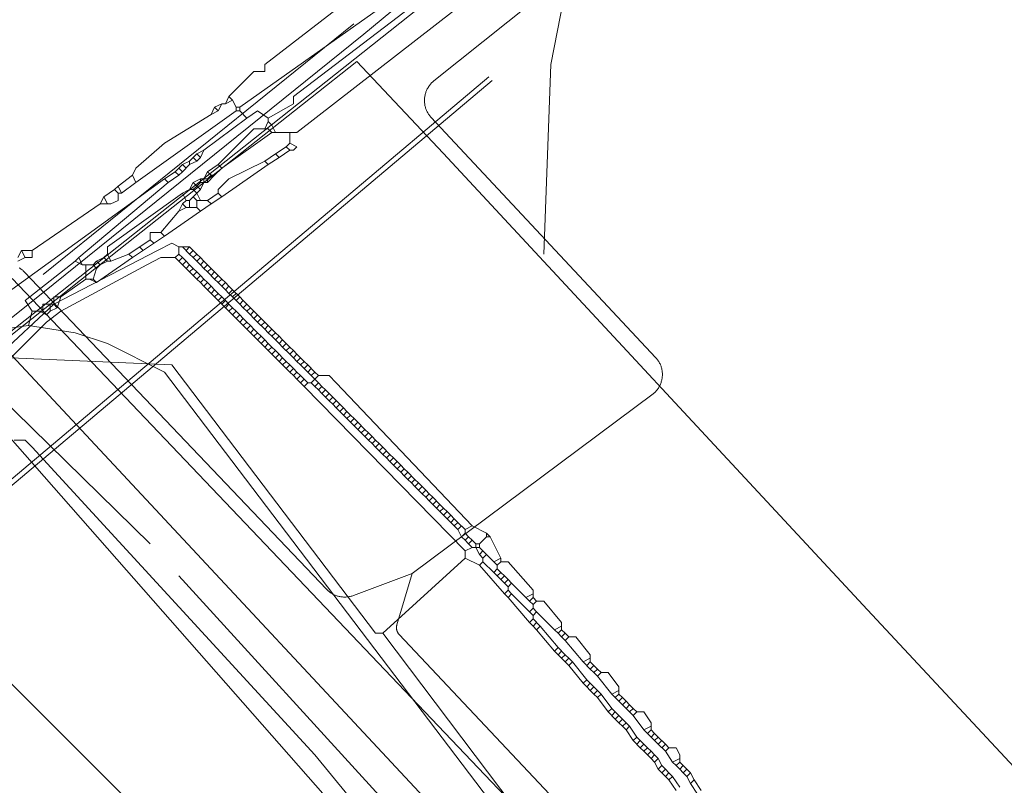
# Model space of a CAD drawing. Header units: metres. Extents: x 92810 to 93633, y 464687 to 465459.
# Tile 289 of 325: x 93463 to 93483, y 465254 to 465269. Entities that reach past the tile are written whole.
import ezdxf
from ezdxf.lldxf.tags import DXFTag

# ---------------------------------------------------------------- set-up
doc = ezdxf.new("R2010")
doc.units = ezdxf.units.M
for name, color, linetype, lineweight, transparency in [('B-OI-KL-DATA_KPN-G', 90, 'SI_B_DATA_KPN', 18, 0.4), ('B-OI-KL-ET_LS_LIANDER-G', 190, 'SI_B_ET_LS_LIANDER', 18, 0.4), ('B-OI-KL-GAS_LD_LIANDER-G', 30, 'SI_B_GAS_LD_LIANDER', 18, 0.4), ('B-WE-KL-DATA-G', 90, 'KL-DATA-N', 18, 0.4), ('B-WE-KL-ET_LS-G', 190, 'KL-LS-N', 18, 0.4), ('B-WE-KL-WATER-G', 170, 'KL-WATER-N', 18, 0.4), ('V-WE-KL-WARMTENET-G', 80, 'KL-WARMTENET-V', 18, 0.3)]:
    doc.layers.add(name, color=color, linetype=linetype, lineweight=lineweight, transparency=transparency)
doc.styles.get("Standard").update_dxf_attribs({"font": 'isocp.shx'})
tags = doc.linetypes.add('KL-DATA-N', pattern='A,4,-1,[101,NLCS.SHX,S=0.5,R=0,X=0,Y=0],-1,4,-1,["D",Standard,S=1,R=0,X=-0.25,Y=-0.5],-1.5', length=12.5).pattern_tags.tags
tags[18] = DXFTag(74, 10)
tags = doc.linetypes.add('KL-LS-N', pattern='A,4,-1,[103,NLCS.SHX,S=0.75,R=0,X=0,Y=0],-1,4,-1,["L",Standard,S=1,R=0,X=0,Y=-0.5],-2', length=13).pattern_tags.tags
tags[18] = DXFTag(74, 10)
tags = doc.linetypes.add('KL-WARMTENET-V', pattern='A,3.5,[24,NLCS.SHX,S=0.5,R=0,X=0,Y=0],3.5,-1.5,["WN",Standard,S=1,R=0,X=-0.3,Y=-0.5],-3', length=11.5).pattern_tags.tags
tags[14] = DXFTag(74, 10)
doc.linetypes.add('KL-WATER-N', pattern='A,7,-0.5,[168,NLCS.SHX,S=0.75,R=0,X=0.75,Y=0],-2', length=9.5)
doc.linetypes.add('SI_B_DATA_KPN', pattern='A,5,-2,["KPN",Standard,S=1.5,R=0,X=-0.51,Y=-0.75],-8', length=15)
doc.linetypes.add('SI_B_ET_LS_LIANDER', pattern='A,5,-2,["LI-LS",Standard,S=1.5,R=0,X=-0.51,Y=-0.75],-10', length=17)
doc.linetypes.add('SI_B_GAS_LD_LIANDER', pattern='A,5,-2,["LI-G-LD",Standard,S=1.5,R=0,X=-0.51,Y=-0.75],-11', length=18)

msp = doc.modelspace()

# ---------------------------------------------------------------- linework, layer by layer
at = {"layer": 'B-OI-KL-DATA_KPN-G'}
for p, q in [((93466.321, 465266.393), (93466.179, 465266.25)), ((93465.536, 465264.893), (93465.107, 465264.607)), ((93465.821, 465264.964), (93465.179, 465264.536))]:
    msp.add_line(p, q, dxfattribs=at)
at = {"layer": 'B-OI-KL-DATA_KPN-G', "flags": 128}
for points in [[(93486.964, 465281.536), (93486.964, 465281.393), (93468.464, 465267.036)], [(93476.536, 465273.964), (93468.393, 465267.75), (93468.393, 465267.607), (93467.893, 465267.321)], [(93474.393, 465273.607), (93474.393, 465273.464), (93467.821, 465268.393), (93467.821, 465268.25), (93467.607, 465268.25), (93467.107, 465267.75)], [(93475.321, 465273.679), (93475.321, 465273.536), (93475.179, 465273.393), (93471.25, 465270.321), (93467.321, 465267.536)], [(93467.107, 465267.75), (93467.036, 465267.607)], [(93467.179, 465267.679), (93467.036, 465267.607)], [(93467.107, 465267.75), (93467.179, 465267.679)], [(93467.179, 465267.679), (93467.25, 465267.536)], [(93467.25, 465267.464), (93465.25, 465266.036)], [(93466.821, 465267.536), (93466.75, 465267.393)], [(93466.893, 465267.464), (93466.75, 465267.393)], [(93466.964, 465267.607), (93466.821, 465267.536)], [(93466.821, 465267.536), (93466.893, 465267.464)], [(93466.964, 465267.607), (93466.893, 465267.464)], [(93466.964, 465267.607), (93467.036, 465267.607)], [(93467.25, 465267.536), (93467.321, 465267.536)], [(93467.25, 465267.536), (93467.25, 465267.464)], [(93467.25, 465267.464), (93467.321, 465267.464)], [(93467.321, 465267.536), (93467.321, 465267.464)], [(93467.321, 465267.464), (93467.464, 465267.321)], [(93467.893, 465267.321), (93467.679, 465267.464), (93467.464, 465267.321)], [(93466.75, 465267.393), (93465.821, 465266.821), (93465.25, 465266.321), (93465.179, 465266.179)], [(93467.464, 465267.321), (93466.607, 465266.679)], [(93467.893, 465267.25), (93467.821, 465267.107)], [(93467.893, 465267.321), (93467.893, 465267.25)], [(93467.893, 465267.25), (93467.964, 465267.179)], [(93467.893, 465267.107), (93467.607, 465267.107), (93466.893, 465266.393)], [(93467.893, 465267.107), (93467.964, 465267.036)], [(93467.964, 465267.179), (93468.036, 465267.036)], [(93467.964, 465267.036), (93466.964, 465266.321)], [(93467.964, 465267.036), (93468.464, 465267.036)], [(93468.321, 465267.036), (93468.321, 465266.821)], [(93466.607, 465266.679), (93466.464, 465266.607)], [(93466.607, 465266.679), (93466.536, 465266.536)], [(93468.25, 465266.75), (93468.036, 465266.607)], [(93468.321, 465266.679), (93468.107, 465266.536)], [(93468.321, 465266.821), (93468.25, 465266.75)], [(93468.25, 465266.75), (93468.321, 465266.679)], [(93468.321, 465266.821), (93468.464, 465266.75), (93468.393, 465266.679), (93468.321, 465266.679)], [(93466.321, 465266.464), (93466.179, 465266.393)], [(93466.393, 465266.536), (93466.321, 465266.464)], [(93466.321, 465266.464), (93466.321, 465266.393)], [(93466.464, 465266.464), (93466.321, 465266.393)], [(93466.464, 465266.607), (93466.393, 465266.536)], [(93466.393, 465266.536), (93466.464, 465266.464)], [(93466.464, 465266.607), (93466.536, 465266.536)], [(93466.536, 465266.536), (93466.464, 465266.464)], [(93467.821, 465266.464), (93467.107, 465266.107), (93466.893, 465265.893), (93466.893, 465265.821)], [(93468.036, 465266.607), (93467.821, 465266.464)], [(93467.821, 465266.464), (93467.893, 465266.393)], [(93468.107, 465266.536), (93467.893, 465266.393)], [(93468.036, 465266.607), (93468.107, 465266.536)], [(93466.107, 465266.321), (93466.036, 465266.25)], [(93466.179, 465266.393), (93466.107, 465266.321)], [(93466.107, 465266.321), (93466.179, 465266.25)], [(93466.179, 465266.393), (93466.25, 465266.321)], [(93466.893, 465266.393), (93466.679, 465266.25)], [(93466.964, 465266.321), (93466.821, 465266.179)], [(93466.893, 465266.393), (93466.964, 465266.321)], [(93467.893, 465266.393), (93466.964, 465265.75)], [(93465.821, 465266.107), (93461.964, 465263.321), (93461.893, 465263.536)], [(93465.179, 465266.179), (93464.893, 465265.964)], [(93465.179, 465266.179), (93465.25, 465266.036)], [(93466.036, 465266.25), (93465.821, 465266.107)], [(93465.821, 465266.107), (93465.893, 465266.036)], [(93466.107, 465266.179), (93465.893, 465266.036)], [(93466.036, 465266.25), (93466.107, 465266.179)], [(93466.179, 465266.25), (93466.107, 465266.179)], [(93466.536, 465266.107), (93466.393, 465266.036)], [(93466.536, 465266.107), (93466.679, 465266.107)], [(93466.536, 465266.107), (93466.536, 465266.036)], [(93466.679, 465266.25), (93466.607, 465266.107)], [(93466.607, 465266.107), (93466.607, 465266.036)], [(93466.679, 465266.25), (93466.75, 465266.179)], [(93466.75, 465266.179), (93466.679, 465266.107)], [(93466.821, 465266.179), (93466.679, 465266.036)], [(93466.679, 465266.107), (93466.679, 465266.036)], [(93466.75, 465266.179), (93466.821, 465266.179)], [(93465.893, 465266.036), (93464.107, 465264.536)], [(93464.821, 465265.893), (93464.607, 465265.75)], [(93464.893, 465265.964), (93464.821, 465265.893)], [(93464.821, 465265.893), (93464.893, 465265.821)], [(93464.893, 465265.964), (93464.964, 465265.821)], [(93465.25, 465266.036), (93464.964, 465265.821)], [(93466.321, 465265.893), (93466.179, 465265.821)], [(93466.393, 465266.036), (93466.321, 465265.893)], [(93466.321, 465265.893), (93466.393, 465265.893)], [(93466.393, 465266.036), (93466.464, 465265.964)], [(93466.464, 465265.964), (93466.393, 465265.893)], [(93466.393, 465265.893), (93466.464, 465265.821)], [(93466.536, 465266.036), (93466.464, 465265.964)], [(93466.464, 465265.964), (93466.536, 465265.893)], [(93466.536, 465265.893), (93466.464, 465265.821)], [(93466.536, 465266.036), (93466.679, 465266.036)], [(93466.607, 465266.036), (93466.536, 465265.893)], [(93464.607, 465265.75), (93464.536, 465265.607)], [(93464.607, 465265.75), (93464.679, 465265.607)], [(93466.179, 465265.821), (93464.679, 465264.75), (93464.679, 465264.607)], [(93464.893, 465265.821), (93464.893, 465265.679), (93464.75, 465265.607)], [(93464.893, 465265.821), (93464.964, 465265.821)], [(93466.179, 465265.821), (93466.25, 465265.679)], [(93466.25, 465265.679), (93466.179, 465265.607)], [(93466.25, 465265.679), (93466.321, 465265.679)], [(93466.393, 465265.75), (93466.321, 465265.679)], [(93466.321, 465265.679), (93466.321, 465265.536)], [(93466.464, 465265.821), (93466.393, 465265.75)], [(93466.393, 465265.75), (93466.464, 465265.679)], [(93466.464, 465265.821), (93466.536, 465265.679)], [(93466.464, 465265.679), (93466.679, 465265.679)], [(93466.464, 465265.679), (93466.464, 465265.536)], [(93466.893, 465265.821), (93466.679, 465265.679)], [(93466.679, 465265.679), (93466.75, 465265.607)], [(93466.964, 465265.75), (93466.75, 465265.607)], [(93466.893, 465265.821), (93466.964, 465265.75)], [(93464.536, 465265.607), (93463.179, 465264.679)], [(93464.536, 465265.607), (93464.75, 465265.607)], [(93466.179, 465265.607), (93466.107, 465265.464)], [(93466.25, 465265.536), (93466.107, 465265.464)], [(93466.179, 465265.607), (93466.25, 465265.536)], [(93466.25, 465265.536), (93466.464, 465265.536)], [(93466.464, 465265.536), (93466.536, 465265.464)], [(93466.75, 465265.607), (93466.536, 465265.464)], [(93466.107, 465265.464), (93465.75, 465265.036)], [(93466.536, 465265.464), (93465.821, 465264.964)], [(93465.75, 465265.036), (93465.536, 465265.036), (93465.536, 465264.893)], [(93465.536, 465264.893), (93465.607, 465264.821)], [(93465.75, 465265.036), (93465.821, 465264.964)], [(93465.321, 465264.75), (93465.393, 465264.679)], [(93462.964, 465264.679), (93462.893, 465264.536)], [(93463.036, 465264.536), (93462.893, 465264.464)], [(93462.964, 465264.679), (93463.179, 465264.679)], [(93462.964, 465264.679), (93463.036, 465264.536)], [(93463.179, 465264.679), (93463.179, 465264.536), (93463.036, 465264.536)], [(93464.107, 465264.536), (93464.036, 465264.464)], [(93464.107, 465264.536), (93464.179, 465264.393)], [(93464.607, 465264.536), (93464.464, 465264.464)], [(93465.179, 465264.536), (93464.464, 465264.036)], [(93464.679, 465264.607), (93464.607, 465264.536)], [(93464.607, 465264.536), (93464.679, 465264.464)], [(93464.679, 465264.607), (93464.75, 465264.464)], [(93465.107, 465264.607), (93464.75, 465264.464)], [(93465.107, 465264.607), (93465.179, 465264.536)], [(93464.036, 465264.464), (93463.036, 465263.679), (93463.179, 465263.464)], [(93464.036, 465264.464), (93464.179, 465264.393)], [(93464.179, 465264.393), (93464.393, 465264.393)], [(93464.25, 465264.393), (93464.25, 465264.107)], [(93464.464, 465264.464), (93464.393, 465264.393)], [(93464.393, 465264.393), (93464.464, 465264.321)], [(93464.464, 465264.321), (93464.393, 465264.107)], [(93464.464, 465264.464), (93464.536, 465264.393)], [(93464.536, 465264.393), (93464.464, 465264.321)], [(93464.679, 465264.464), (93464.536, 465264.393)], [(93464.679, 465264.464), (93464.75, 465264.464)], [(93464.25, 465264.107), (93463.75, 465263.75)], [(93464.25, 465264.107), (93464.393, 465264.107)], [(93464.321, 465264.107), (93464.464, 465264.036)], [(93464.393, 465264.107), (93464.464, 465264.036)], [(93463.75, 465263.75), (93463.607, 465263.75), (93463.607, 465263.607)], [(93463.75, 465263.75), (93463.679, 465263.536)], [(93463.607, 465263.607), (93463.393, 465263.607), (93463.393, 465263.464)], [(93463.536, 465263.607), (93463.536, 465263.464)], [(93463.679, 465263.536), (93463.536, 465263.464)], [(93463.607, 465263.607), (93463.679, 465263.536)], [(93463.179, 465263.464), (93463.107, 465263.179)], [(93463.179, 465263.464), (93463.393, 465263.464)], [(93463.321, 465263.464), (93463.464, 465263.393)], [(93463.393, 465263.464), (93463.464, 465263.393)], [(93463.536, 465263.464), (93463.464, 465263.393)], [(93463.107, 465263.179), (93462.607, 465263.107)], [(93463.107, 465263.179), (93464.036, 465263.036), (93464.679, 465262.821), (93465.821, 465262.25), (93475.964, 465248.893), (93486.893, 465237.75), (93489.536, 465235.464)]]:
    msp.add_lwpolyline(points, dxfattribs=at)
at = {"layer": 'B-OI-KL-ET_LS_LIANDER-G'}
for p, q in [((93473.893, 465270.25), (93473.536, 465268.393)), ((93473.536, 465268.393), (93473.393, 465264.607)), ((93465.964, 465264.821), (93465.679, 465264.679)), ((93466.107, 465264.75), (93465.964, 465264.821)), ((93466.107, 465264.75), (93466.321, 465264.75)), ((93466.107, 465264.75), (93466.107, 465264.607)), ((93466.179, 465264.75), (93466.321, 465264.607)), ((93466.321, 465264.75), (93466.25, 465264.679)), ((93466.321, 465264.75), (93466.393, 465264.679)), ((93465.679, 465264.679), (93463.607, 465263.607)), ((93465.75, 465264.536), (93465.464, 465264.393)), ((93466.036, 465264.536), (93465.75, 465264.536)), ((93466.107, 465264.607), (93466.036, 465264.536)), ((93466.036, 465264.536), (93466.107, 465264.464)), ((93466.107, 465264.607), (93466.179, 465264.536)), ((93466.179, 465264.536), (93466.107, 465264.464)), ((93466.179, 465264.536), (93466.25, 465264.464)), ((93466.393, 465264.679), (93466.321, 465264.607)), ((93466.321, 465264.607), (93466.393, 465264.536)), ((93466.393, 465264.679), (93466.464, 465264.607)), ((93466.464, 465264.607), (93466.393, 465264.536)), ((93466.393, 465264.536), (93466.464, 465264.464)), ((93466.464, 465264.607), (93466.536, 465264.536)), ((93466.536, 465264.536), (93466.464, 465264.464)), ((93466.536, 465264.536), (93466.607, 465264.464)), ((93465.464, 465264.393), (93463.75, 465263.464)), ((93466.107, 465264.464), (93466.179, 465264.393)), ((93466.25, 465264.464), (93466.179, 465264.393)), ((93466.179, 465264.393), (93466.321, 465264.25)), ((93466.25, 465264.464), (93466.321, 465264.393)), ((93466.321, 465264.393), (93466.25, 465264.321)), ((93466.321, 465264.393), (93466.393, 465264.321)), ((93466.393, 465264.321), (93466.321, 465264.25)), ((93466.393, 465264.321), (93466.464, 465264.25)), ((93466.464, 465264.464), (93466.536, 465264.393)), ((93466.607, 465264.464), (93466.536, 465264.393)), ((93466.536, 465264.393), (93466.607, 465264.321)), ((93466.607, 465264.464), (93466.679, 465264.393)), ((93466.679, 465264.393), (93466.607, 465264.321)), ((93466.607, 465264.321), (93466.679, 465264.25)), ((93466.679, 465264.393), (93466.821, 465264.25)), ((93466.75, 465264.321), (93466.679, 465264.25)), ((93466.321, 465264.25), (93466.393, 465264.179)), ((93466.464, 465264.25), (93466.393, 465264.179)), ((93466.393, 465264.179), (93466.464, 465264.107)), ((93466.464, 465264.25), (93466.536, 465264.179)), ((93466.536, 465264.179), (93466.464, 465264.107)), ((93466.464, 465264.107), (93466.536, 465264.036)), ((93466.536, 465264.179), (93466.607, 465264.107)), ((93466.607, 465264.107), (93466.536, 465264.036)), ((93466.607, 465264.107), (93466.679, 465264.036)), ((93466.679, 465264.25), (93466.821, 465264.107)), ((93466.821, 465264.25), (93466.75, 465264.179)), ((93466.821, 465264.25), (93466.893, 465264.179)), ((93466.893, 465264.179), (93466.821, 465264.107)), ((93466.821, 465264.107), (93466.893, 465264.036)), ((93466.893, 465264.179), (93466.964, 465264.107)), ((93466.964, 465264.107), (93466.893, 465264.036)), ((93466.964, 465264.107), (93467.036, 465264.036)), ((93466.536, 465264.036), (93466.607, 465263.964)), ((93466.679, 465264.036), (93466.607, 465263.964)), ((93466.607, 465263.964), (93466.679, 465263.893)), ((93466.679, 465264.036), (93466.75, 465263.964)), ((93466.75, 465263.964), (93466.679, 465263.893)), ((93466.75, 465263.964), (93466.821, 465263.893)), ((93466.893, 465264.036), (93466.964, 465263.964)), ((93467.036, 465264.036), (93466.964, 465263.964)), ((93466.964, 465263.964), (93467.036, 465263.893)), ((93467.036, 465264.036), (93467.107, 465263.964)), ((93467.107, 465263.964), (93467.036, 465263.893)), ((93467.107, 465263.964), (93467.179, 465263.893)), ((93466.679, 465263.893), (93466.821, 465263.75)), ((93466.821, 465263.893), (93466.75, 465263.821)), ((93466.821, 465263.893), (93466.893, 465263.821)), ((93466.893, 465263.821), (93466.821, 465263.75)), ((93466.821, 465263.75), (93466.893, 465263.679)), ((93466.893, 465263.821), (93466.964, 465263.75)), ((93466.964, 465263.75), (93466.893, 465263.679)), ((93466.964, 465263.75), (93467.036, 465263.679)), ((93467.036, 465263.893), (93467.107, 465263.821)), ((93467.179, 465263.893), (93467.107, 465263.821)), ((93467.107, 465263.821), (93467.179, 465263.75)), ((93467.179, 465263.893), (93467.321, 465263.75)), ((93467.25, 465263.821), (93467.179, 465263.75)), ((93467.179, 465263.75), (93467.321, 465263.607)), ((93467.321, 465263.75), (93467.25, 465263.679)), ((93467.321, 465263.75), (93467.393, 465263.679)), ((93463.607, 465263.607), (93462.464, 465262.536)), ((93466.893, 465263.679), (93466.964, 465263.607)), ((93467.036, 465263.679), (93466.964, 465263.607)), ((93466.964, 465263.607), (93467.036, 465263.536)), ((93467.036, 465263.679), (93467.107, 465263.607)), ((93467.107, 465263.607), (93467.036, 465263.536)), ((93467.036, 465263.536), (93467.107, 465263.464)), ((93467.107, 465263.607), (93467.179, 465263.536)), ((93467.179, 465263.536), (93467.107, 465263.464)), ((93467.179, 465263.536), (93467.25, 465263.464)), ((93467.393, 465263.679), (93467.321, 465263.607)), ((93467.321, 465263.607), (93467.393, 465263.536)), ((93467.393, 465263.679), (93467.464, 465263.607)), ((93467.464, 465263.607), (93467.393, 465263.536)), ((93467.393, 465263.536), (93467.464, 465263.464)), ((93467.464, 465263.607), (93467.536, 465263.536)), ((93467.536, 465263.536), (93467.464, 465263.464)), ((93467.536, 465263.536), (93467.607, 465263.464)), ((93463.75, 465263.464), (93463.464, 465263.25)), ((93467.107, 465263.464), (93467.179, 465263.393)), ((93467.25, 465263.464), (93467.179, 465263.393)), ((93467.179, 465263.393), (93467.321, 465263.25)), ((93467.25, 465263.464), (93467.321, 465263.393)), ((93467.321, 465263.393), (93467.25, 465263.321)), ((93467.321, 465263.393), (93467.393, 465263.321)), ((93467.393, 465263.321), (93467.321, 465263.25)), ((93467.393, 465263.321), (93467.464, 465263.25)), ((93467.464, 465263.464), (93467.536, 465263.393)), ((93467.607, 465263.464), (93467.536, 465263.393)), ((93467.536, 465263.393), (93467.607, 465263.321)), ((93467.607, 465263.464), (93467.679, 465263.393)), ((93467.679, 465263.393), (93467.607, 465263.321)), ((93467.607, 465263.321), (93467.679, 465263.25)), ((93467.679, 465263.393), (93467.821, 465263.25)), ((93467.75, 465263.321), (93467.679, 465263.25)), ((93463.464, 465263.25), (93462.75, 465262.536)), ((93467.321, 465263.25), (93467.393, 465263.179)), ((93467.464, 465263.25), (93467.393, 465263.179)), ((93467.393, 465263.179), (93467.464, 465263.107)), ((93467.464, 465263.25), (93467.536, 465263.179)), ((93467.536, 465263.179), (93467.464, 465263.107)), ((93467.536, 465263.179), (93467.607, 465263.107)), ((93467.679, 465263.25), (93467.821, 465263.107)), ((93467.821, 465263.25), (93467.75, 465263.179)), ((93467.821, 465263.25), (93467.893, 465263.179)), ((93467.893, 465263.179), (93467.821, 465263.107)), ((93467.893, 465263.179), (93467.964, 465263.107)), ((93467.464, 465263.107), (93467.536, 465263.036)), ((93467.607, 465263.107), (93467.536, 465263.036)), ((93467.536, 465263.036), (93467.607, 465262.964)), ((93467.607, 465263.107), (93467.679, 465263.036)), ((93467.679, 465263.036), (93467.607, 465262.964)), ((93467.607, 465262.964), (93467.679, 465262.893)), ((93467.679, 465263.036), (93467.75, 465262.964)), ((93467.75, 465262.964), (93467.679, 465262.893)), ((93467.75, 465262.964), (93467.821, 465262.893)), ((93467.821, 465263.107), (93467.893, 465263.036)), ((93467.964, 465263.107), (93467.893, 465263.036)), ((93467.893, 465263.036), (93467.964, 465262.964)), ((93467.964, 465263.107), (93468.036, 465263.036)), ((93468.036, 465263.036), (93467.964, 465262.964)), ((93467.964, 465262.964), (93468.036, 465262.893)), ((93468.036, 465263.036), (93468.107, 465262.964)), ((93468.107, 465262.964), (93468.036, 465262.893)), ((93468.107, 465262.964), (93468.179, 465262.893)), ((93467.679, 465262.893), (93467.821, 465262.75)), ((93467.821, 465262.893), (93467.75, 465262.821)), ((93467.821, 465262.893), (93467.893, 465262.821)), ((93467.893, 465262.821), (93467.821, 465262.75)), ((93467.821, 465262.75), (93467.893, 465262.679)), ((93467.893, 465262.821), (93467.964, 465262.75)), ((93467.964, 465262.75), (93467.893, 465262.679)), ((93467.964, 465262.75), (93468.036, 465262.679)), ((93468.036, 465262.893), (93468.107, 465262.821)), ((93468.179, 465262.893), (93468.107, 465262.821)), ((93468.107, 465262.821), (93468.179, 465262.75)), ((93468.179, 465262.893), (93468.321, 465262.75)), ((93468.25, 465262.821), (93468.179, 465262.75)), ((93468.179, 465262.75), (93468.321, 465262.607)), ((93468.321, 465262.75), (93468.25, 465262.679)), ((93468.321, 465262.75), (93468.393, 465262.679)), ((93462.75, 465262.536), (93465.964, 465262.393)), ((93467.893, 465262.679), (93467.964, 465262.607)), ((93468.036, 465262.679), (93467.964, 465262.607)), ((93467.964, 465262.607), (93468.036, 465262.536)), ((93468.036, 465262.679), (93468.107, 465262.607)), ((93468.107, 465262.607), (93468.036, 465262.536)), ((93468.036, 465262.536), (93468.107, 465262.464)), ((93468.107, 465262.607), (93468.179, 465262.536)), ((93468.179, 465262.536), (93468.107, 465262.464)), ((93468.179, 465262.536), (93468.25, 465262.464)), ((93468.393, 465262.679), (93468.321, 465262.607)), ((93468.321, 465262.607), (93468.393, 465262.536)), ((93468.393, 465262.679), (93468.464, 465262.607)), ((93468.464, 465262.607), (93468.393, 465262.536)), ((93468.393, 465262.536), (93468.464, 465262.464)), ((93468.464, 465262.607), (93468.536, 465262.536)), ((93468.536, 465262.536), (93468.464, 465262.464)), ((93468.536, 465262.536), (93468.607, 465262.464)), ((93465.964, 465262.393), (93470.036, 465257.036)), ((93468.107, 465262.464), (93468.179, 465262.393)), ((93468.25, 465262.464), (93468.179, 465262.393)), ((93468.179, 465262.393), (93468.321, 465262.25)), ((93468.25, 465262.464), (93468.321, 465262.393)), ((93468.321, 465262.393), (93468.25, 465262.321)), ((93468.321, 465262.393), (93468.393, 465262.321)), ((93468.464, 465262.464), (93468.536, 465262.393)), ((93468.607, 465262.464), (93468.536, 465262.393)), ((93468.536, 465262.393), (93468.607, 465262.321)), ((93468.607, 465262.464), (93468.679, 465262.393)), ((93468.679, 465262.393), (93468.607, 465262.321)), ((93468.679, 465262.393), (93468.821, 465262.25)), ((93468.393, 465262.321), (93468.321, 465262.25)), ((93468.321, 465262.25), (93468.393, 465262.179)), ((93468.393, 465262.321), (93468.464, 465262.25)), ((93468.464, 465262.25), (93468.393, 465262.179)), ((93468.393, 465262.179), (93468.464, 465262.107)), ((93468.464, 465262.25), (93468.536, 465262.179)), ((93468.536, 465262.179), (93468.464, 465262.107)), ((93468.536, 465262.179), (93468.607, 465262.107)), ((93468.607, 465262.321), (93468.679, 465262.25)), ((93468.75, 465262.321), (93468.679, 465262.25)), ((93468.679, 465262.25), (93468.821, 465262.107)), ((93468.821, 465262.25), (93468.75, 465262.179)), ((93468.821, 465262.25), (93468.893, 465262.179)), ((93468.893, 465262.179), (93468.821, 465262.107)), ((93468.893, 465262.179), (93469.107, 465262.179)), ((93469.107, 465262.179), (93469.25, 465262.036)), ((93462.179, 465262.107), (93465.536, 465258.821)), ((93468.464, 465262.107), (93468.536, 465262.036)), ((93468.607, 465262.107), (93468.536, 465262.036)), ((93468.536, 465262.036), (93468.607, 465261.964)), ((93468.607, 465262.107), (93468.679, 465262.036)), ((93468.679, 465262.036), (93468.607, 465261.964)), ((93468.607, 465261.964), (93471.821, 465258.679)), ((93468.679, 465262.036), (93468.75, 465262.036)), ((93468.821, 465262.107), (93468.75, 465262.036)), ((93468.75, 465262.036), (93468.821, 465261.964)), ((93468.821, 465262.107), (93468.893, 465262.036)), ((93468.893, 465262.036), (93468.821, 465261.964)), ((93468.821, 465261.964), (93468.893, 465261.893)), ((93468.893, 465262.036), (93468.964, 465261.964)), ((93468.964, 465261.964), (93468.893, 465261.893)), ((93468.964, 465261.964), (93469.036, 465261.893)), ((93469.25, 465262.036), (93471.964, 465259.179)), ((93461.893, 465261.893), (93473.393, 465248.821)), ((93468.893, 465261.893), (93468.964, 465261.821)), ((93469.036, 465261.893), (93468.964, 465261.821)), ((93468.964, 465261.821), (93469.036, 465261.75)), ((93469.036, 465261.893), (93469.107, 465261.821)), ((93469.107, 465261.821), (93469.036, 465261.75)), ((93469.036, 465261.75), (93469.107, 465261.679)), ((93469.107, 465261.821), (93469.179, 465261.75)), ((93469.179, 465261.75), (93469.107, 465261.679)), ((93469.179, 465261.75), (93469.321, 465261.607)), ((93469.107, 465261.679), (93469.179, 465261.607)), ((93469.25, 465261.679), (93469.179, 465261.607)), ((93469.179, 465261.607), (93469.25, 465261.536)), ((93469.321, 465261.607), (93469.25, 465261.536)), ((93469.321, 465261.607), (93469.393, 465261.536)), ((93469.25, 465261.536), (93469.321, 465261.464)), ((93469.393, 465261.536), (93469.321, 465261.464)), ((93469.321, 465261.464), (93469.393, 465261.393)), ((93469.393, 465261.536), (93469.464, 465261.464)), ((93469.464, 465261.464), (93469.393, 465261.393)), ((93469.393, 465261.393), (93469.464, 465261.321)), ((93469.464, 465261.464), (93469.536, 465261.393)), ((93469.536, 465261.393), (93469.464, 465261.321)), ((93469.536, 465261.393), (93469.607, 465261.321)), ((93469.464, 465261.321), (93469.536, 465261.25)), ((93469.607, 465261.321), (93469.536, 465261.25)), ((93469.536, 465261.25), (93469.607, 465261.179)), ((93469.607, 465261.321), (93469.679, 465261.25)), ((93469.679, 465261.25), (93469.607, 465261.179)), ((93469.607, 465261.179), (93469.679, 465261.107)), ((93469.679, 465261.25), (93469.821, 465261.107)), ((93469.75, 465261.179), (93469.679, 465261.107)), ((93469.679, 465261.107), (93469.75, 465261.036)), ((93469.821, 465261.107), (93469.75, 465261.036)), ((93469.75, 465261.036), (93469.821, 465260.964)), ((93469.821, 465261.107), (93469.893, 465261.036)), ((93469.893, 465261.036), (93469.821, 465260.964)), ((93469.821, 465260.964), (93469.893, 465260.893)), ((93469.893, 465261.036), (93469.964, 465260.964)), ((93469.964, 465260.964), (93469.893, 465260.893)), ((93469.964, 465260.964), (93470.036, 465260.893)), ((93469.893, 465260.893), (93469.964, 465260.821)), ((93470.036, 465260.893), (93469.964, 465260.821)), ((93469.964, 465260.821), (93470.036, 465260.75)), ((93470.036, 465260.893), (93470.107, 465260.821)), ((93470.107, 465260.821), (93470.036, 465260.75)), ((93470.107, 465260.821), (93470.179, 465260.75)), ((93470.036, 465260.75), (93470.107, 465260.679)), ((93470.179, 465260.75), (93470.107, 465260.679)), ((93470.107, 465260.679), (93470.179, 465260.607)), ((93470.179, 465260.75), (93470.321, 465260.607)), ((93470.25, 465260.679), (93470.179, 465260.607)), ((93470.179, 465260.607), (93470.25, 465260.536)), ((93470.321, 465260.607), (93470.25, 465260.536)), ((93470.321, 465260.607), (93470.393, 465260.536)), ((93470.25, 465260.536), (93470.321, 465260.464)), ((93470.393, 465260.536), (93470.321, 465260.464)), ((93470.321, 465260.464), (93470.393, 465260.393)), ((93470.393, 465260.536), (93470.464, 465260.464)), ((93470.464, 465260.464), (93470.393, 465260.393)), ((93470.393, 465260.393), (93470.464, 465260.321)), ((93470.464, 465260.464), (93470.536, 465260.393)), ((93470.536, 465260.393), (93470.464, 465260.321)), ((93470.536, 465260.393), (93470.607, 465260.321)), ((93470.464, 465260.321), (93470.536, 465260.25)), ((93470.607, 465260.321), (93470.536, 465260.25)), ((93470.536, 465260.25), (93470.607, 465260.179)), ((93470.607, 465260.321), (93470.679, 465260.25)), ((93470.679, 465260.25), (93470.607, 465260.179)), ((93470.607, 465260.179), (93470.679, 465260.107)), ((93470.679, 465260.25), (93470.821, 465260.107)), ((93470.75, 465260.179), (93470.679, 465260.107)), ((93470.679, 465260.107), (93470.75, 465260.036)), ((93470.821, 465260.107), (93470.75, 465260.036)), ((93470.75, 465260.036), (93470.821, 465259.964)), ((93470.821, 465260.107), (93470.893, 465260.036)), ((93470.893, 465260.036), (93470.821, 465259.964)), ((93470.893, 465260.036), (93470.964, 465259.964)), ((93470.821, 465259.964), (93470.893, 465259.893)), ((93470.964, 465259.964), (93470.893, 465259.893)), ((93470.893, 465259.893), (93470.964, 465259.821)), ((93470.964, 465259.964), (93471.036, 465259.893)), ((93471.036, 465259.893), (93470.964, 465259.821)), ((93470.964, 465259.821), (93471.036, 465259.75)), ((93471.036, 465259.893), (93471.107, 465259.821)), ((93471.107, 465259.821), (93471.036, 465259.75)), ((93471.107, 465259.821), (93471.179, 465259.75)), ((93471.036, 465259.75), (93471.107, 465259.679)), ((93471.179, 465259.75), (93471.107, 465259.679)), ((93471.107, 465259.679), (93471.179, 465259.607)), ((93471.179, 465259.75), (93471.321, 465259.607)), ((93471.25, 465259.679), (93471.179, 465259.607)), ((93471.179, 465259.607), (93471.25, 465259.536)), ((93471.321, 465259.607), (93471.25, 465259.536)), ((93471.321, 465259.607), (93471.393, 465259.536)), ((93471.25, 465259.536), (93471.321, 465259.464)), ((93471.393, 465259.536), (93471.321, 465259.464)), ((93471.321, 465259.464), (93471.393, 465259.393)), ((93471.393, 465259.536), (93471.464, 465259.464)), ((93471.464, 465259.464), (93471.393, 465259.393)), ((93471.393, 465259.393), (93471.464, 465259.321)), ((93471.464, 465259.464), (93471.536, 465259.393)), ((93471.536, 465259.393), (93471.464, 465259.321)), ((93471.536, 465259.393), (93471.607, 465259.321)), ((93471.464, 465259.321), (93471.536, 465259.25)), ((93471.607, 465259.321), (93471.536, 465259.25)), ((93471.536, 465259.25), (93471.607, 465259.179)), ((93471.607, 465259.321), (93471.679, 465259.25)), ((93471.679, 465259.25), (93471.607, 465259.179)), ((93471.679, 465259.25), (93471.821, 465259.107)), ((93471.607, 465259.179), (93471.679, 465259.107)), ((93471.75, 465259.179), (93471.679, 465259.107)), ((93471.679, 465259.107), (93471.75, 465258.964)), ((93471.821, 465259.036), (93471.75, 465258.964)), ((93471.964, 465259.179), (93471.821, 465259.107)), ((93471.821, 465259.107), (93471.821, 465259.036)), ((93471.821, 465259.036), (93471.893, 465258.964)), ((93471.964, 465259.179), (93472.25, 465259.036)), ((93472.25, 465259.036), (93472.25, 465258.964)), ((93472.25, 465259.036), (93472.321, 465258.964)), ((93471.75, 465258.964), (93471.821, 465258.893)), ((93471.893, 465258.964), (93471.821, 465258.893)), ((93471.821, 465258.893), (93471.893, 465258.821)), ((93471.893, 465258.964), (93471.964, 465258.893)), ((93471.964, 465258.893), (93471.893, 465258.821)), ((93471.893, 465258.821), (93471.964, 465258.75)), ((93471.964, 465258.893), (93472.036, 465258.821)), ((93472.036, 465258.821), (93472.107, 465258.821)), ((93472.036, 465258.821), (93472.036, 465258.75)), ((93472.25, 465258.964), (93472.107, 465258.821)), ((93472.107, 465258.821), (93472.107, 465258.75)), ((93472.25, 465258.964), (93472.321, 465258.964)), ((93472.321, 465258.964), (93472.536, 465258.536)), ((93471.964, 465258.75), (93471.821, 465258.679)), ((93471.821, 465258.679), (93471.821, 465258.536)), ((93471.964, 465258.75), (93472.107, 465258.75)), ((93472.036, 465258.75), (93472.107, 465258.607)), ((93472.107, 465258.75), (93472.179, 465258.679)), ((93472.179, 465258.679), (93472.107, 465258.607)), ((93472.107, 465258.607), (93472.179, 465258.536)), ((93472.179, 465258.679), (93472.25, 465258.607)), ((93472.25, 465258.607), (93472.179, 465258.536)), ((93472.25, 465258.607), (93472.393, 465258.464)), ((93471.821, 465258.536), (93470.179, 465257.036)), ((93471.821, 465258.536), (93472.107, 465258.393)), ((93472.179, 465258.464), (93472.107, 465258.393)), ((93472.179, 465258.536), (93472.179, 465258.464)), ((93472.179, 465258.464), (93472.393, 465258.25)), ((93472.536, 465258.536), (93472.393, 465258.464)), ((93472.393, 465258.464), (93472.464, 465258.393)), ((93472.536, 465258.464), (93472.464, 465258.393)), ((93472.536, 465258.536), (93472.536, 465258.464)), ((93472.536, 465258.464), (93472.679, 465258.464)), ((93472.679, 465258.464), (93473.179, 465257.893)), ((93472.107, 465258.393), (93472.607, 465257.821)), ((93472.464, 465258.321), (93472.393, 465258.25)), ((93472.393, 465258.25), (93472.464, 465258.179)), ((93472.464, 465258.393), (93472.464, 465258.321)), ((93472.464, 465258.321), (93472.536, 465258.25)), ((93472.536, 465258.25), (93472.464, 465258.179)), ((93472.536, 465258.25), (93472.607, 465258.179)), ((93481.964, 465240.821), (93466.107, 465258.179)), ((93472.464, 465258.179), (93472.536, 465258.107)), ((93472.607, 465258.179), (93472.536, 465258.107)), ((93472.536, 465258.107), (93472.607, 465258.036)), ((93472.607, 465258.179), (93472.679, 465258.107)), ((93472.679, 465258.107), (93472.607, 465258.036)), ((93472.607, 465258.036), (93472.679, 465257.964)), ((93472.679, 465258.107), (93472.75, 465258.036)), ((93472.75, 465258.036), (93472.679, 465257.964)), ((93472.75, 465258.036), (93473.036, 465257.75)), ((93472.679, 465257.893), (93472.607, 465257.821)), ((93472.607, 465257.821), (93472.679, 465257.75)), ((93472.679, 465257.964), (93472.679, 465257.893)), ((93472.679, 465257.893), (93472.75, 465257.821)), ((93472.75, 465257.821), (93472.679, 465257.75)), ((93472.75, 465257.821), (93473.107, 465257.464)), ((93473.179, 465257.821), (93473.036, 465257.75)), ((93473.179, 465257.893), (93473.179, 465257.75)), ((93472.679, 465257.75), (93473.107, 465257.25)), ((93473.036, 465257.75), (93473.107, 465257.679)), ((93473.179, 465257.75), (93473.107, 465257.679)), ((93473.107, 465257.679), (93473.179, 465257.607)), ((93473.179, 465257.75), (93473.25, 465257.679)), ((93473.25, 465257.679), (93473.179, 465257.607)), ((93473.179, 465257.607), (93473.179, 465257.536)), ((93473.25, 465257.679), (93473.393, 465257.679)), ((93473.393, 465257.679), (93473.75, 465257.25)), ((93473.179, 465257.536), (93473.107, 465257.464)), ((93473.107, 465257.464), (93473.179, 465257.393)), ((93473.179, 465257.536), (93473.25, 465257.464)), ((93473.25, 465257.464), (93473.179, 465257.393)), ((93473.25, 465257.464), (93473.607, 465257.107)), ((93473.179, 465257.321), (93473.107, 465257.25)), ((93473.107, 465257.25), (93473.179, 465257.179)), ((93473.179, 465257.393), (93473.179, 465257.321)), ((93473.179, 465257.321), (93473.321, 465257.179)), ((93473.25, 465257.25), (93473.179, 465257.179)), ((93473.75, 465257.25), (93473.75, 465257.107)), ((93470.036, 465257.036), (93470.179, 465257.036)), ((93470.179, 465257.036), (93482.321, 465240.964)), ((93473.179, 465257.179), (93473.25, 465257.107)), ((93473.321, 465257.179), (93473.25, 465257.107)), ((93473.25, 465257.107), (93473.607, 465256.679)), ((93473.321, 465257.179), (93473.679, 465256.75)), ((93473.75, 465257.179), (93473.607, 465257.107)), ((93473.607, 465257.107), (93473.679, 465257.036)), ((93473.75, 465257.107), (93473.679, 465257.036)), ((93473.679, 465257.036), (93473.75, 465256.964)), ((93473.75, 465257.107), (93473.821, 465257.036)), ((93473.821, 465257.036), (93473.75, 465256.964)), ((93473.821, 465257.036), (93473.893, 465256.964)), ((93473.75, 465256.964), (93473.821, 465256.893)), ((93473.893, 465256.964), (93473.821, 465256.893)), ((93473.821, 465256.893), (93474.179, 465256.464)), ((93473.893, 465256.964), (93474.036, 465256.964)), ((93474.036, 465256.964), (93474.321, 465256.607)), ((93473.679, 465256.75), (93473.607, 465256.679)), ((93473.607, 465256.679), (93473.679, 465256.607)), ((93473.679, 465256.75), (93473.821, 465256.607)), ((93473.75, 465256.679), (93473.679, 465256.607)), ((93473.679, 465256.607), (93473.75, 465256.536)), ((93473.821, 465256.607), (93473.75, 465256.536)), ((93473.75, 465256.536), (93473.821, 465256.464)), ((93473.821, 465256.607), (93473.893, 465256.536)), ((93473.893, 465256.536), (93473.821, 465256.464)), ((93473.821, 465256.464), (93473.893, 465256.393)), ((93473.893, 465256.536), (93473.964, 465256.464)), ((93473.964, 465256.464), (93473.893, 465256.393)), ((93473.964, 465256.464), (93474.25, 465256.107)), ((93474.321, 465256.536), (93474.179, 465256.464)), ((93474.179, 465256.464), (93474.321, 465256.321)), ((93474.321, 465256.464), (93474.25, 465256.393)), ((93474.321, 465256.607), (93474.321, 465256.464)), ((93474.321, 465256.464), (93474.393, 465256.393)), ((93473.893, 465256.393), (93474.179, 465256.036)), ((93474.393, 465256.393), (93474.321, 465256.321)), ((93474.321, 465256.321), (93474.393, 465256.25)), ((93474.393, 465256.393), (93474.464, 465256.321)), ((93474.464, 465256.321), (93474.393, 465256.25)), ((93474.393, 465256.25), (93474.464, 465256.179)), ((93474.464, 465256.321), (93474.536, 465256.25)), ((93474.536, 465256.25), (93474.464, 465256.179)), ((93474.536, 465256.25), (93474.679, 465256.25)), ((93474.679, 465256.25), (93474.893, 465255.964)), ((93474.25, 465256.107), (93474.179, 465256.036)), ((93474.179, 465256.036), (93474.25, 465255.964)), ((93474.25, 465256.107), (93474.321, 465256.036)), ((93474.321, 465256.036), (93474.25, 465255.964)), ((93474.321, 465256.036), (93474.393, 465255.964)), ((93474.464, 465256.179), (93474.75, 465255.821)), ((93474.25, 465255.964), (93474.321, 465255.893)), ((93474.393, 465255.964), (93474.321, 465255.893)), ((93474.321, 465255.893), (93474.393, 465255.821)), ((93474.393, 465255.964), (93474.464, 465255.893)), ((93474.464, 465255.893), (93474.393, 465255.821)), ((93474.464, 465255.893), (93474.536, 465255.821)), ((93474.893, 465255.893), (93474.75, 465255.821)), ((93474.893, 465255.964), (93474.893, 465255.821)), ((93474.393, 465255.821), (93474.464, 465255.75)), ((93474.536, 465255.821), (93474.464, 465255.75)), ((93474.464, 465255.75), (93474.679, 465255.464)), ((93474.536, 465255.821), (93474.75, 465255.536)), ((93474.75, 465255.821), (93474.821, 465255.75)), ((93474.893, 465255.821), (93474.821, 465255.75)), ((93474.821, 465255.75), (93474.893, 465255.679)), ((93474.893, 465255.821), (93474.964, 465255.75)), ((93474.964, 465255.75), (93474.893, 465255.679)), ((93474.893, 465255.679), (93474.964, 465255.607)), ((93474.964, 465255.75), (93475.036, 465255.679)), ((93475.036, 465255.679), (93474.964, 465255.607)), ((93475.036, 465255.679), (93475.107, 465255.607)), ((93474.75, 465255.536), (93474.679, 465255.464)), ((93474.679, 465255.464), (93474.821, 465255.321)), ((93474.75, 465255.536), (93474.821, 465255.464)), ((93474.821, 465255.464), (93474.75, 465255.393)), ((93474.821, 465255.464), (93474.893, 465255.393)), ((93474.964, 465255.607), (93475.036, 465255.536)), ((93475.107, 465255.607), (93475.036, 465255.536)), ((93475.036, 465255.536), (93475.107, 465255.464)), ((93475.107, 465255.607), (93475.179, 465255.536)), ((93475.179, 465255.536), (93475.107, 465255.464)), ((93475.107, 465255.464), (93475.179, 465255.393)), ((93475.179, 465255.536), (93475.25, 465255.464)), ((93475.25, 465255.464), (93475.179, 465255.393)), ((93475.25, 465255.464), (93475.393, 465255.464)), ((93475.393, 465255.464), (93475.536, 465255.25)), ((93474.893, 465255.393), (93474.821, 465255.321)), ((93474.821, 465255.321), (93474.893, 465255.25)), ((93474.893, 465255.393), (93474.964, 465255.321)), ((93474.964, 465255.321), (93474.893, 465255.25)), ((93474.893, 465255.25), (93474.964, 465255.179)), ((93474.964, 465255.321), (93475.036, 465255.25)), ((93475.036, 465255.25), (93474.964, 465255.179)), ((93475.036, 465255.25), (93475.107, 465255.179)), ((93475.179, 465255.393), (93475.393, 465255.107)), ((93475.536, 465255.25), (93475.536, 465255.107)), ((93474.964, 465255.179), (93475.036, 465255.107)), ((93475.107, 465255.179), (93475.036, 465255.107)), ((93475.036, 465255.107), (93475.179, 465254.893)), ((93475.107, 465255.179), (93475.25, 465254.964)), ((93475.536, 465255.179), (93475.393, 465255.107)), ((93475.393, 465255.107), (93475.464, 465255.036)), ((93475.536, 465255.107), (93475.464, 465255.036)), ((93475.536, 465255.107), (93475.607, 465255.036)), ((93475.25, 465254.964), (93475.179, 465254.893)), ((93475.179, 465254.893), (93475.321, 465254.75)), ((93475.25, 465254.964), (93475.321, 465254.893)), ((93475.321, 465254.893), (93475.25, 465254.821)), ((93475.321, 465254.893), (93475.393, 465254.821)), ((93475.464, 465255.036), (93475.536, 465254.964)), ((93475.607, 465255.036), (93475.536, 465254.964)), ((93475.536, 465254.964), (93475.607, 465254.893)), ((93475.607, 465255.036), (93475.679, 465254.964)), ((93475.679, 465254.964), (93475.607, 465254.893)), ((93475.607, 465254.893), (93475.679, 465254.821)), ((93475.679, 465254.964), (93475.821, 465254.821)), ((93475.75, 465254.893), (93475.679, 465254.821)), ((93475.393, 465254.821), (93475.321, 465254.75)), ((93475.321, 465254.75), (93475.393, 465254.679)), ((93475.393, 465254.821), (93475.464, 465254.75)), ((93475.464, 465254.75), (93475.393, 465254.679)), ((93475.393, 465254.679), (93475.464, 465254.607)), ((93475.464, 465254.75), (93475.536, 465254.679)), ((93475.536, 465254.679), (93475.464, 465254.607)), ((93475.536, 465254.679), (93475.607, 465254.607)), ((93475.679, 465254.821), (93475.821, 465254.679)), ((93475.821, 465254.821), (93475.75, 465254.75)), ((93475.821, 465254.821), (93475.893, 465254.75)), ((93475.893, 465254.75), (93475.821, 465254.679)), ((93475.821, 465254.679), (93475.964, 465254.464)), ((93475.893, 465254.75), (93476.036, 465254.75)), ((93476.036, 465254.75), (93476.107, 465254.607)), ((93475.464, 465254.607), (93475.536, 465254.536)), ((93475.607, 465254.607), (93475.536, 465254.536)), ((93475.536, 465254.536), (93475.607, 465254.464)), ((93475.607, 465254.607), (93475.679, 465254.536)), ((93475.679, 465254.536), (93475.607, 465254.464)), ((93475.607, 465254.464), (93475.679, 465254.321)), ((93475.679, 465254.536), (93475.75, 465254.393)), ((93476.107, 465254.536), (93475.964, 465254.464)), ((93475.964, 465254.464), (93476.036, 465254.393)), ((93476.107, 465254.464), (93476.036, 465254.393)), ((93476.107, 465254.607), (93476.107, 465254.464)), ((93476.107, 465254.464), (93476.179, 465254.393)), ((93475.75, 465254.393), (93475.679, 465254.321)), ((93475.679, 465254.321), (93475.821, 465254.179)), ((93475.75, 465254.393), (93475.821, 465254.321)), ((93475.821, 465254.321), (93475.75, 465254.25)), ((93475.821, 465254.321), (93475.893, 465254.25)), ((93476.036, 465254.393), (93476.107, 465254.321)), ((93476.179, 465254.393), (93476.107, 465254.321)), ((93476.107, 465254.321), (93476.179, 465254.25)), ((93476.179, 465254.393), (93476.321, 465254.25)), ((93476.25, 465254.321), (93476.179, 465254.25)), ((93475.893, 465254.25), (93475.821, 465254.179)), ((93475.821, 465254.179), (93475.893, 465254.107)), ((93475.893, 465254.25), (93475.964, 465254.179)), ((93475.964, 465254.179), (93475.893, 465254.107)), ((93475.893, 465254.107), (93476.036, 465253.893)), ((93475.964, 465254.179), (93476.107, 465253.964)), ((93476.179, 465254.25), (93476.25, 465254.179)), ((93476.321, 465254.25), (93476.25, 465254.179)), ((93476.25, 465254.179), (93476.321, 465254.036)), ((93476.321, 465254.25), (93476.393, 465254.107)), ((93476.393, 465254.107), (93476.321, 465254.036)), ((93476.393, 465254.107), (93476.536, 465253.893)), ((93476.321, 465254.036), (93476.464, 465253.821))]:
    msp.add_line(p, q, dxfattribs=at)
at = {"layer": 'B-OI-KL-GAS_LD_LIANDER-G', "flags": 128}
for points in [[(93472.893, 465271.107), (93460.464, 465261.25)], [(93462.821, 465260.893), (93463.036, 465260.893), (93463.179, 465260.75), (93468.821, 465254.607), (93469.821, 465253.393), (93476.25, 465246.036), (93477.25, 465246.036), (93477.321, 465245.964), (93488.036, 465234.036), (93488.036, 465233.821)], [(93459.25, 465260.107), (93459.536, 465259.964), (93459.536, 465259.75), (93460.25, 465259.107), (93460.464, 465258.321), (93481.536, 465237.25), (93481.679, 465237.179), (93488.036, 465233.821)]]:
    msp.add_lwpolyline(points, dxfattribs=at)
at = {"layer": 'B-WE-KL-DATA-G'}
for points in [[(93435.1, 465269.6), (93436.9, 465267.6), (93437.7, 465266.4), (93437.6, 465264.9), (93439.3, 465262.8), (93440, 465262.3), (93440.9, 465262.3), (93441.8, 465262.2), (93442.4, 465261.7), (93442.7, 465261.7), (93448.8, 465254.5), (93449.8, 465253.3), (93450, 465253.1), (93450.2, 465253.3), (93456.6, 465258.4), (93463.6, 465264), (93469.8, 465269), (93475, 465273.3), (93475.5, 465274)], [(93453.743, 465270.75), (93461.737, 465262.18), (93464.143, 465264.085), (93468.738, 465267.721), (93469.659, 465268.45), (93471.386, 465266.619), (93479.855, 465257.506), (93482.783, 465254.363), (93487.669, 465249.118), (93490.255, 465247.633), (93492.032, 465246.878), (93493.351, 465246.489), (93494.354, 465246.407), (93494.712, 465246.377), (93494.896, 465246.362), (93495.118, 465246.352), (93495.514, 465246.334), (93495.823, 465246.32), (93496.055, 465246.309), (93496.331, 465246.34), (93496.703, 465246.382), (93496.944, 465246.409), (93498.523, 465246.921)], [(93463.4, 465264.2), (93469.6, 465269.2)]]:
    msp.add_lwpolyline(points, dxfattribs=at)
at = {"layer": 'B-WE-KL-ET_LS-G'}
for points in [[(93445.269, 465280.496), (93446.537, 465280.737), (93453.901, 465272.392), (93449.953, 465269.161), (93451.391, 465267.466), (93456.855, 465262.192), (93458.073, 465260.931), (93462.778, 465264.121), (93490.961, 465234.531), (93495.989, 465239.899), (93501.158, 465241.678), (93513.399, 465241.03), (93520.244, 465240.911), (93523.161, 465239.661), (93525.889, 465237.26), (93527.934, 465233.348), (93530.084, 465228.271), (93530.584, 465227.469), (93531.036, 465227.717), (93535.7, 465231.259), (93536.023, 465231.541), (93539.374, 465223.241), (93540.362, 465220.976), (93541.231, 465221.214)], [(93470.768, 465258.229), (93475.578, 465261.815), (93475.591, 465261.826), (93475.604, 465261.838), (93475.617, 465261.85), (93475.629, 465261.862), (93475.64, 465261.875), (93475.651, 465261.889), (93475.662, 465261.903), (93475.672, 465261.917), (93475.682, 465261.931), (93475.691, 465261.946), (93475.7, 465261.961), (93475.708, 465261.976), (93475.715, 465261.992), (93475.722, 465262.008), (93475.729, 465262.024), (93475.735, 465262.041), (93475.74, 465262.057), (93475.745, 465262.074), (93475.749, 465262.091), (93475.752, 465262.108), (93475.755, 465262.125), (93475.758, 465262.142), (93475.76, 465262.16), (93475.761, 465262.177), (93475.761, 465262.195), (93475.761, 465262.212), (93475.761, 465262.229), (93475.759, 465262.247), (93475.757, 465262.264), (93475.755, 465262.281), (93475.752, 465262.298), (93475.748, 465262.315), (93475.744, 465262.332), (93475.739, 465262.349), (93475.734, 465262.366), (93475.728, 465262.382), (93475.721, 465262.398), (93475.714, 465262.414), (93475.706, 465262.43), (93475.698, 465262.445), (93475.689, 465262.46), (93475.68, 465262.475), (93475.67, 465262.489), (93475.66, 465262.503), (93475.649, 465262.517), (93475.638, 465262.53), (93475.626, 465262.543), (93471.146, 465267.331), (93471.134, 465267.343), (93471.123, 465267.357), (93471.112, 465267.37), (93471.102, 465267.384), (93471.093, 465267.398), (93471.083, 465267.413), (93471.075, 465267.428), (93471.067, 465267.443), (93471.059, 465267.458), (93471.052, 465267.474), (93471.045, 465267.49), (93471.039, 465267.506), (93471.034, 465267.522), (93471.029, 465267.538), (93471.025, 465267.555), (93471.021, 465267.572), (93471.018, 465267.589), (93471.015, 465267.606), (93471.013, 465267.623), (93471.012, 465267.64), (93471.011, 465267.657), (93471.011, 465267.674), (93471.011, 465267.691), (93471.012, 465267.709), (93471.013, 465267.726), (93471.016, 465267.743), (93471.018, 465267.76), (93471.022, 465267.777), (93471.025, 465267.793), (93471.03, 465267.81), (93471.035, 465267.826), (93471.04, 465267.843), (93471.047, 465267.859), (93471.053, 465267.874), (93471.06, 465267.89), (93471.068, 465267.905), (93471.076, 465267.92), (93471.085, 465267.935), (93471.095, 465267.95), (93471.104, 465267.964), (93471.115, 465267.978), (93471.125, 465267.991), (93471.136, 465268.004), (93471.148, 465268.017), (93471.16, 465268.029), (93471.173, 465268.041), (93471.185, 465268.052), (93471.199, 465268.063), (93478.025, 465273.514)], [(93462.918, 465264.332), (93462.933, 465264.323), (93462.947, 465264.313), (93462.961, 465264.303), (93462.975, 465264.293), (93462.988, 465264.282), (93463.001, 465264.27), (93463.013, 465264.259), (93463.025, 465264.246), (93469.057, 465257.913), (93469.069, 465257.901), (93469.082, 465257.889), (93469.095, 465257.878), (93469.108, 465257.867), (93469.122, 465257.856), (93469.136, 465257.846), (93469.15, 465257.837), (93469.165, 465257.828), (93469.179, 465257.819), (93469.195, 465257.811), (93469.21, 465257.804), (93469.226, 465257.797), (93469.242, 465257.79), (93469.258, 465257.785), (93469.274, 465257.779), (93469.291, 465257.775), (93469.308, 465257.77), (93469.324, 465257.767), (93469.341, 465257.764), (93469.358, 465257.762), (93469.375, 465257.76), (93469.392, 465257.759), (93469.41, 465257.758), (93469.427, 465257.758), (93469.444, 465257.758), (93469.461, 465257.76), (93469.478, 465257.761), (93469.495, 465257.764), (93469.512, 465257.767), (93469.529, 465257.77), (93469.546, 465257.774), (93469.562, 465257.779), (93469.579, 465257.784), (93469.595, 465257.79), (93470.768, 465258.229), (93470.46, 465257.204), (93470.458, 465257.198), (93470.456, 465257.191), (93470.455, 465257.184), (93470.454, 465257.177), (93470.453, 465257.17), (93470.452, 465257.163), (93470.452, 465257.156), (93470.451, 465257.149), (93470.451, 465257.142), (93470.452, 465257.135), (93470.452, 465257.128), (93470.453, 465257.121), (93470.454, 465257.115), (93470.455, 465257.108), (93470.457, 465257.101), (93470.458, 465257.094), (93470.46, 465257.087), (93470.463, 465257.081), (93470.465, 465257.074), (93470.468, 465257.068), (93470.471, 465257.061), (93470.474, 465257.055), (93470.477, 465257.049), (93470.48, 465257.043), (93470.484, 465257.037), (93470.488, 465257.031), (93470.492, 465257.026), (93470.497, 465257.02), (93470.501, 465257.015), (93470.506, 465257.01), (93487.134, 465239.358)]]:
    msp.add_lwpolyline(points, dxfattribs=at)
at = {"layer": 'B-WE-KL-WATER-G'}
msp.add_lwpolyline([(93545.098, 465172.592), (93542.647, 465183.588), (93542.9, 465189.407), (93542.225, 465195.226), (93540.876, 465201.045), (93539.526, 465206.359), (93537.673, 465212.097), (93535.394, 465218.081), (93531.712, 465227.356), (93528.422, 465233.989), (93528.148, 465234.335), (93524.793, 465238.582), (93522.619, 465241.334), (93500, 465241.787), (93482.43, 465241.602), (93479.01, 465245.171), (93474.507, 465250), (93461.658, 465263.769)], dxfattribs=at)
at = {"layer": 'V-WE-KL-WARMTENET-G'}
for points in [[(93472.298, 465268.146), (93456.816, 465255.103)], [(93472.363, 465268.069), (93456.956, 465255.09)]]:
    msp.add_lwpolyline(points, dxfattribs=at)

doc.saveas('drawing.dxf')
